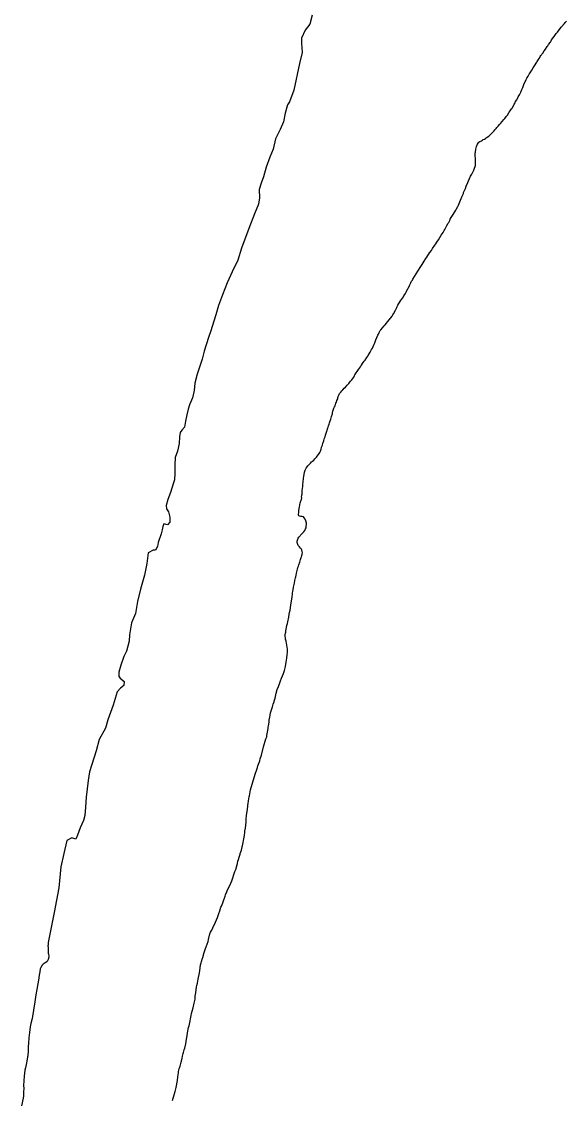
# Model space of a CAD drawing. Extents: x 3683613 to 3738215, y 469626 to 495384.
# Drawn here: x 3708715.8 to 3708795.4, y 473008.8 to 473166.5 of the extents above; entities that cross this region are included whole.
import ezdxf

# ---------------------------------------------------------------- set-up
doc = ezdxf.new("R2010")
doc.units = 0
doc.layers.add('V-ANNO-NPLT', color=7, linetype='Continuous')

msp = doc.modelspace()

# ---------------------------------------------------------------- linework, layer by layer
at = {"layer": 'V-ANNO-NPLT'}
for points in [[(3708758.22, 473167.44), (3708757.89, 473166.12), (3708757.21, 473165.25), (3708756.68, 473164.05), (3708756.68, 473163.33)], [(3708781.06, 473143.2), (3708781.37, 473143.88), (3708781.55, 473144.18), (3708781.69, 473144.51), (3708781.83, 473144.8), (3708781.94, 473145.05), (3708782.05, 473145.32), (3708782.06, 473145.45), (3708782.1, 473145.64), (3708782.08, 473145.91), (3708782.08, 473146.32), (3708782.06, 473146.59), (3708782.04, 473146.76), (3708782.04, 473147.25), (3708782.06, 473147.43), (3708782.14, 473147.84), (3708782.23, 473148.25), (3708782.37, 473148.57), (3708782.45, 473148.71), (3708782.58, 473148.86), (3708782.69, 473148.95), (3708782.94, 473149.09), (3708783.1, 473149.17), (3708783.21, 473149.24), (3708783.38, 473149.32), (3708783.52, 473149.41), (3708783.65, 473149.51), (3708783.79, 473149.6), (3708784.01, 473149.76), (3708784.11, 473149.84), (3708784.28, 473150), (3708784.44, 473150.16), (3708784.64, 473150.38), (3708784.79, 473150.53), (3708784.88, 473150.65), (3708785.01, 473150.78), (3708785.1, 473150.89), (3708785.21, 473151.03), (3708785.39, 473151.22), (3708785.59, 473151.46), (3708785.72, 473151.62), (3708785.97, 473151.88), (3708786.22, 473152.19), (3708786.35, 473152.34), (3708786.62, 473152.67), (3708786.73, 473152.83), (3708786.99, 473153.24), (3708787.14, 473153.43), (3708787.32, 473153.72), (3708787.42, 473153.84), (3708787.66, 473154.27), (3708787.75, 473154.43), (3708787.86, 473154.64), (3708787.94, 473154.8), (3708788.11, 473155.08), (3708788.19, 473155.24), (3708788.33, 473155.48), (3708788.49, 473155.8), (3708788.54, 473155.91), (3708788.68, 473156.18), (3708788.87, 473156.59), (3708788.98, 473156.86), (3708789.04, 473156.99), (3708789.21, 473157.43), (3708789.39, 473157.78), (3708789.5, 473158.02), (3708789.59, 473158.21), (3708789.78, 473158.54), (3708789.94, 473158.79), (3708790.05, 473159), (3708790.31, 473159.41), (3708790.49, 473159.75), (3708790.58, 473159.89), (3708790.68, 473160.05), (3708791.02, 473160.57), (3708791.1, 473160.68), (3708791.26, 473160.95), (3708791.34, 473161.08), (3708791.42, 473161.17), (3708791.51, 473161.37), (3708791.64, 473161.54), (3708791.7, 473161.65), (3708791.78, 473161.75), (3708791.89, 473161.9), (3708792.11, 473162.24), (3708792.28, 473162.46), (3708792.55, 473162.84), (3708792.63, 473162.94), (3708792.74, 473163.13), (3708793.01, 473163.51), (3708793.13, 473163.7), (3708793.2, 473163.81), (3708793.37, 473164.05), (3708793.57, 473164.32), (3708793.68, 473164.45), (3708793.87, 473164.73), (3708794.06, 473164.97), (3708794.14, 473165.1), (3708794.33, 473165.32), (3708794.6, 473165.67), (3708795.06, 473166.21)], [(3708795.06, 473166.21), (3708795.17, 473166.35), (3708795.36, 473166.57)], [(3708756.68, 473163.33), (3708756.77, 473162), (3708756.36, 473160.36), (3708755.55, 473156.49), (3708754.92, 473154.78), (3708754.64, 473154.32), (3708754.28, 473153.1), (3708754.03, 473151.84), (3708753.53, 473150.7), (3708752.85, 473149.35), (3708752.52, 473147.83), (3708752.05, 473146.67), (3708751.53, 473145.2), (3708751.13, 473143.8), (3708750.77, 473142.89), (3708750.47, 473141.96), (3708750.55, 473140.75), (3708750.37, 473139.83), (3708749.82, 473138.38), (3708748.99, 473136.24), (3708747.89, 473133.37), (3708747.37, 473131.61), (3708746.55, 473129.93), (3708745.83, 473128.33), (3708745.12, 473126.55), (3708744.56, 473124.98), (3708744.18, 473123.62), (3708743.84, 473122.69), (3708743.42, 473121.31), (3708743.07, 473120.31), (3708742.45, 473118.31), (3708742.18, 473117.17), (3708741.43, 473114.95), (3708741.07, 473113.63), (3708740.98, 473112.57), (3708740.73, 473111.5), (3708740.29, 473110.46), (3708740.12, 473109.86), (3708739.91, 473109.02), (3708739.73, 473108.09), (3708739.59, 473107.2), (3708739.21, 473106.77), (3708738.96, 473106.45), (3708738.86, 473105.79), (3708738.82, 473104.84), (3708738.57, 473103.7), (3708738.22, 473102.78), (3708738.15, 473101.67), (3708738.15, 473100.45), (3708738.11, 473099.53), (3708737.97, 473099.1), (3708737.53, 473097.69), (3708737.15, 473096.64), (3708736.92, 473095.76), (3708736.94, 473095.28), (3708737.25, 473094.82), (3708737.46, 473094.08), (3708737.42, 473093.34), (3708737.1, 473092.94), (3708736.55, 473093.08), (3708736.41, 473092.68), (3708736.33, 473092.22), (3708736.17, 473091.65), (3708735.75, 473090.34), (3708735.63, 473089.77), (3708735.33, 473089.24), (3708735.01, 473089.24), (3708734.25, 473088.83), (3708734.07, 473087.29), (3708733.74, 473085.59), (3708733.16, 473083.55), (3708732.73, 473081.76), (3708732.41, 473080), (3708731.85, 473078.62), (3708731.57, 473076.86), (3708731.48, 473075.96), (3708731.12, 473074.49), (3708730.71, 473073.71), (3708730.26, 473072.41), (3708729.97, 473071.41), (3708729.99, 473070.79), (3708730.18, 473070.54), (3708730.75, 473070.07), (3708730.71, 473069.46), (3708730.22, 473069.08), (3708729.75, 473068.54), (3708729.17, 473066.59), (3708728.38, 473064.45), (3708728.02, 473063.23), (3708727.11, 473061.58), (3708726.67, 473059.9), (3708725.7, 473056.84), (3708725.49, 473055.6), (3708725.36, 473054.34), (3708725.21, 473053.12), (3708725.1, 473051.66), (3708725, 473050.44), (3708724.84, 473049.73), (3708724.35, 473048.65), (3708723.96, 473047.57), (3708723.69, 473046.98)], [(3708764.48, 473114.87), (3708765, 473115.63), (3708765.26, 473116.03), (3708765.35, 473116.19), (3708765.43, 473116.3), (3708765.57, 473116.52), (3708765.68, 473116.65), (3708765.82, 473116.87), (3708765.95, 473117.03), (3708766.19, 473117.38), (3708766.34, 473117.6), (3708766.41, 473117.71), (3708766.56, 473117.95), (3708766.72, 473118.17), (3708766.91, 473118.55), (3708767.02, 473118.75), (3708767.07, 473118.86), (3708767.15, 473119), (3708767.29, 473119.36), (3708767.37, 473119.55), (3708767.51, 473119.97), (3708767.82, 473120.66), (3708767.9, 473120.81), (3708768.01, 473121.04), (3708768.17, 473121.36), (3708768.25, 473121.46), (3708768.73, 473122.01), (3708768.88, 473122.16), (3708769.1, 473122.43), (3708769.24, 473122.62), (3708769.52, 473122.93), (3708769.63, 473123.09), (3708769.71, 473123.19), (3708769.9, 473123.46), (3708770.01, 473123.65), (3708770.08, 473123.78), (3708770.39, 473124.3), (3708770.59, 473124.73), (3708770.66, 473124.84), (3708770.74, 473125.03), (3708770.86, 473125.3), (3708770.97, 473125.44), (3708771.13, 473125.7), (3708771.54, 473126.27), (3708771.62, 473126.39), (3708771.73, 473126.55), (3708771.84, 473126.76), (3708771.95, 473126.95), (3708772.21, 473127.49), (3708772.29, 473127.6), (3708772.44, 473127.93), (3708772.53, 473128.12), (3708772.62, 473128.3), (3708772.75, 473128.55), (3708772.86, 473128.71), (3708772.94, 473128.87), (3708773.18, 473129.22), (3708773.43, 473129.65), (3708773.66, 473130.03), (3708774.09, 473130.68), (3708774.28, 473130.98), (3708774.58, 473131.47), (3708774.84, 473131.85), (3708774.97, 473132.06), (3708775.38, 473132.71), (3708775.63, 473133.04), (3708775.82, 473133.34), (3708776.14, 473133.82), (3708776.29, 473134.03), (3708776.45, 473134.28), (3708776.67, 473134.58), (3708776.89, 473134.96), (3708777.08, 473135.26), (3708777.35, 473135.66), (3708777.51, 473135.96), (3708777.58, 473136.11), (3708777.76, 473136.39), (3708777.9, 473136.68), (3708778.1, 473137.01), (3708778.17, 473137.15), (3708778.32, 473137.44), (3708778.4, 473137.61), (3708778.54, 473137.87), (3708778.61, 473137.99), (3708778.83, 473138.31), (3708778.95, 473138.55), (3708779.05, 473138.71), (3708779.19, 473138.93), (3708779.32, 473139.15), (3708779.49, 473139.47), (3708779.58, 473139.66), (3708779.91, 473140.39), (3708780.15, 473140.96), (3708780.2, 473141.1), (3708780.31, 473141.36), (3708780.34, 473141.52), (3708780.45, 473141.79), (3708780.6, 473142.12), (3708780.71, 473142.42), (3708780.95, 473142.99), (3708781.06, 473143.2)], [(3708756.89, 473094.12), (3708756.75, 473094.15), (3708756.58, 473094.15), (3708756.4, 473094.19), (3708756.29, 473094.26), (3708756.23, 473094.38), (3708756.27, 473094.84), (3708756.3, 473095), (3708756.34, 473095.33), (3708756.37, 473095.57), (3708756.4, 473095.76), (3708756.44, 473095.87), (3708756.49, 473096.16), (3708756.6, 473096.54), (3708756.66, 473096.67), (3708756.71, 473096.87), (3708756.69, 473097.01), (3708756.72, 473097.28), (3708756.76, 473097.41), (3708756.75, 473097.57), (3708756.77, 473097.81), (3708756.78, 473097.98), (3708756.85, 473098.53), (3708756.85, 473098.79), (3708756.88, 473098.95), (3708756.89, 473099.11), (3708756.91, 473099.33), (3708756.94, 473099.6), (3708756.95, 473099.83), (3708757, 473100.02), (3708757.11, 473100.64), (3708757.14, 473100.77), (3708757.22, 473100.94), (3708757.28, 473101.13), (3708757.36, 473101.24), (3708757.49, 473101.43), (3708757.6, 473101.58), (3708757.86, 473101.88), (3708757.96, 473101.98), (3708758.15, 473102.13), (3708758.29, 473102.26), (3708758.46, 473102.4), (3708758.6, 473102.58), (3708758.84, 473102.82), (3708758.97, 473102.98), (3708759.16, 473103.2), (3708759.35, 473103.53), (3708759.44, 473103.71), (3708759.49, 473103.85), (3708759.53, 473103.98), (3708759.61, 473104.29), (3708759.72, 473104.58), (3708759.8, 473104.86), (3708759.85, 473104.99), (3708759.93, 473105.23), (3708760, 473105.53), (3708760.07, 473105.7), (3708760.11, 473105.81), (3708760.19, 473106.05), (3708760.36, 473106.61), (3708760.4, 473106.73), (3708760.47, 473106.96), (3708760.52, 473107.13), (3708760.57, 473107.24), (3708760.62, 473107.42), (3708760.71, 473107.64), (3708760.77, 473107.83), (3708760.87, 473108.15), (3708760.93, 473108.4), (3708761.04, 473108.78), (3708761.18, 473109.19), (3708761.18, 473109.32), (3708761.24, 473109.54), (3708761.4, 473109.98), (3708761.49, 473110.19), (3708761.56, 473110.32), (3708761.62, 473110.52), (3708761.7, 473110.73), (3708761.78, 473110.89), (3708761.84, 473111.11), (3708761.95, 473111.38), (3708761.99, 473111.54), (3708762.03, 473111.7), (3708762.07, 473111.82), (3708762.15, 473112), (3708762.23, 473112.14), (3708762.31, 473112.25), (3708762.39, 473112.35), (3708762.54, 473112.52), (3708762.7, 473112.68), (3708762.91, 473112.9), (3708763.07, 473113.05), (3708763.33, 473113.35), (3708763.56, 473113.59), (3708763.68, 473113.76), (3708763.82, 473113.94), (3708764.03, 473114.16), (3708764.15, 473114.33), (3708764.3, 473114.55), (3708764.41, 473114.75), (3708764.48, 473114.87)], [(3708754.53, 473073.48), (3708754.57, 473074.01), (3708754.62, 473074.28), (3708754.62, 473074.49), (3708754.6, 473074.79), (3708754.57, 473075.07), (3708754.41, 473075.93), (3708754.34, 473076.23), (3708754.33, 473076.37), (3708754.28, 473076.66), (3708754.29, 473076.89), (3708754.34, 473077.13), (3708754.37, 473077.26), (3708754.4, 473077.43), (3708754.42, 473077.69), (3708754.54, 473078.21), (3708754.62, 473078.5), (3708754.65, 473078.76), (3708754.81, 473079.46), (3708754.89, 473079.87), (3708754.92, 473080.11), (3708754.99, 473080.48), (3708755.13, 473081.19), (3708755.18, 473081.52), (3708755.24, 473082.09), (3708755.29, 473082.41), (3708755.33, 473082.82), (3708755.37, 473083.01), (3708755.41, 473083.2), (3708755.44, 473083.49), (3708755.5, 473083.82), (3708755.63, 473084.42), (3708755.69, 473084.79), (3708755.79, 473085.2), (3708755.82, 473085.36), (3708755.89, 473085.59), (3708755.96, 473085.86), (3708756.07, 473086.47), (3708756.14, 473086.7), (3708756.22, 473086.91), (3708756.27, 473087.08), (3708756.43, 473087.47), (3708756.49, 473087.67), (3708756.54, 473087.89), (3708756.63, 473088.15), (3708756.66, 473088.27), (3708756.72, 473088.45), (3708756.75, 473088.61), (3708756.77, 473088.73), (3708756.8, 473088.86), (3708756.78, 473089.06), (3708756.74, 473089.27), (3708756.69, 473089.38), (3708756.53, 473089.54), (3708756.37, 473089.73), (3708756.2, 473089.92), (3708756.02, 473090.36), (3708756.02, 473090.54), (3708756.19, 473090.98), (3708756.3, 473091.14), (3708756.74, 473091.61), (3708756.87, 473091.76), (3708757.01, 473091.93), (3708757.14, 473092.12), (3708757.26, 473092.34), (3708757.33, 473092.5), (3708757.36, 473092.71), (3708757.39, 473093.04), (3708757.39, 473093.17), (3708757.29, 473093.55), (3708757.21, 473093.75), (3708757.04, 473093.99), (3708756.94, 473094.09), (3708756.89, 473094.12)], [(3708741.81, 473027.76), (3708741.94, 473028.65), (3708742, 473028.95), (3708742.05, 473029.14), (3708742.2, 473029.6), (3708742.25, 473029.71), (3708742.36, 473030.06), (3708742.42, 473030.28), (3708742.67, 473031.04), (3708742.75, 473031.25), (3708743.02, 473032.07), (3708743.1, 473032.36), (3708743.3, 473033.17), (3708743.39, 473033.39), (3708743.55, 473033.71), (3708743.72, 473034.04), (3708744.09, 473034.85), (3708744.42, 473035.56), (3708744.49, 473035.85), (3708744.59, 473036.12), (3708744.74, 473036.54), (3708744.9, 473037.07), (3708744.96, 473037.19), (3708745.17, 473037.7), (3708745.33, 473038.15), (3708745.47, 473038.53), (3708745.51, 473038.67), (3708745.58, 473038.89), (3708745.61, 473039.03), (3708745.69, 473039.18), (3708745.87, 473039.59), (3708746.19, 473040.22), (3708746.47, 473040.89), (3708746.94, 473042.28), (3708747.07, 473042.59), (3708747.24, 473043.13), (3708747.3, 473043.47), (3708747.38, 473043.77), (3708747.46, 473044.04), (3708747.54, 473044.36), (3708747.69, 473044.79), (3708747.72, 473044.92), (3708747.82, 473045.15), (3708747.91, 473045.41), (3708748.02, 473045.87), (3708748.07, 473046.04), (3708748.29, 473047.31), (3708748.32, 473047.55), (3708748.39, 473048.04), (3708748.39, 473048.16), (3708748.47, 473048.61), (3708748.59, 473049.48), (3708748.59, 473049.97), (3708748.62, 473050.46), (3708748.67, 473050.79), (3708748.72, 473051.05), (3708748.81, 473051.78), (3708748.84, 473051.98), (3708748.89, 473052.22), (3708748.95, 473052.6), (3708749.02, 473053.2), (3708749.07, 473053.33), (3708749.24, 473054.23), (3708749.9, 473056.48), (3708750.14, 473057.2), (3708750.23, 473057.47), (3708750.31, 473057.72), (3708750.59, 473058.46), (3708750.65, 473058.72), (3708750.81, 473059.29), (3708751.11, 473060.48), (3708751.48, 473061.65), (3708751.58, 473061.97), (3708751.59, 473062.14), (3708751.67, 473062.41), (3708751.81, 473063.2), (3708751.81, 473063.35), (3708751.85, 473063.57), (3708751.93, 473064.12), (3708751.96, 473064.41), (3708752.02, 473064.82), (3708752.07, 473065.11), (3708752.15, 473065.47), (3708752.34, 473066.06), (3708752.43, 473066.33), (3708752.54, 473066.71), (3708752.65, 473066.99), (3708752.74, 473067.32), (3708752.81, 473067.61), (3708752.99, 473068.34), (3708753.13, 473068.86), (3708753.29, 473069.31), (3708753.51, 473069.85), (3708753.59, 473070.12), (3708753.75, 473070.54), (3708754.03, 473071.22), (3708754.19, 473071.67), (3708754.29, 473072.03), (3708754.34, 473072.26), (3708754.45, 473072.87), (3708754.53, 473073.48)], [(3708723.69, 473046.98), (3708723.14, 473047.2), (3708722.38, 473046.82), (3708721.96, 473044.9), (3708721.51, 473042.97), (3708721.22, 473039.91), (3708720.55, 473036.28), (3708719.69, 473031.9)], [(3708719.69, 473031.9), (3708719.68, 473031.75), (3708719.65, 473031.58), (3708719.63, 473031.4), (3708719.65, 473031.15), (3708719.68, 473030.96), (3708719.68, 473030.34), (3708719.72, 473030.18), (3708719.76, 473029.88), (3708719.73, 473029.57), (3708719.69, 473029.44), (3708719.5, 473029.14), (3708719.34, 473029), (3708719.23, 473028.93), (3708718.93, 473028.73), (3708718.8, 473028.6), (3708718.61, 473028.25), (3708718.5, 473028.03), (3708718.43, 473027.63), (3708718.39, 473027.36), (3708718.32, 473026.84), (3708718.3, 473026.7), (3708718.01, 473025.05), (3708717.88, 473024.27), (3708717.65, 473022.89), (3708717.59, 473022.37), (3708717.53, 473021.99), (3708717.36, 473021.1), (3708717.31, 473020.8), (3708717.12, 473020.07), (3708717.05, 473019.58), (3708716.95, 473018.73), (3708716.86, 473017.95), (3708716.78, 473017.17), (3708716.77, 473016.65), (3708716.76, 473016.43), (3708716.74, 473016.08), (3708716.68, 473015.34), (3708716.65, 473015.21), (3708716.54, 473014.58), (3708716.35, 473013.58), (3708716.26, 473013.23), (3708716.15, 473012.36), (3708716.08, 473011.01), (3708716.1, 473010.55), (3708716.08, 473010.06), (3708716.08, 473009.9), (3708716.05, 473009.48), (3708716, 473009.16), (3708715.79, 473008.03)], [(3708737.83, 473008.81), (3708738.05, 473009.62), (3708738.2, 473010.12), (3708738.36, 473010.73), (3708738.55, 473011.72), (3708738.59, 473012.26), (3708738.65, 473012.56), (3708738.68, 473012.83), (3708738.72, 473013.04), (3708738.82, 473013.45), (3708738.93, 473013.82), (3708739.09, 473014.4), (3708739.12, 473014.56), (3708739.23, 473015), (3708739.29, 473015.29), (3708739.4, 473015.7), (3708739.45, 473015.84), (3708739.53, 473016.21), (3708739.61, 473016.48), (3708739.76, 473017.11), (3708739.89, 473017.79), (3708739.95, 473018.24), (3708740.03, 473018.68), (3708740.18, 473019.46), (3708740.24, 473019.7), (3708740.29, 473019.97), (3708740.56, 473021.25), (3708740.62, 473021.52), (3708740.71, 473021.88), (3708740.85, 473022.34), (3708741.01, 473023.04), (3708741.12, 473023.61), (3708741.12, 473023.75), (3708741.15, 473024.04), (3708741.19, 473024.29), (3708741.22, 473024.56), (3708741.3, 473025), (3708741.33, 473025.42), (3708741.38, 473025.64), (3708741.47, 473025.97), (3708741.58, 473026.54), (3708741.78, 473027.49), (3708741.81, 473027.76)]]:
    msp.add_lwpolyline(points, dxfattribs=at)

doc.saveas('drawing.dxf')
